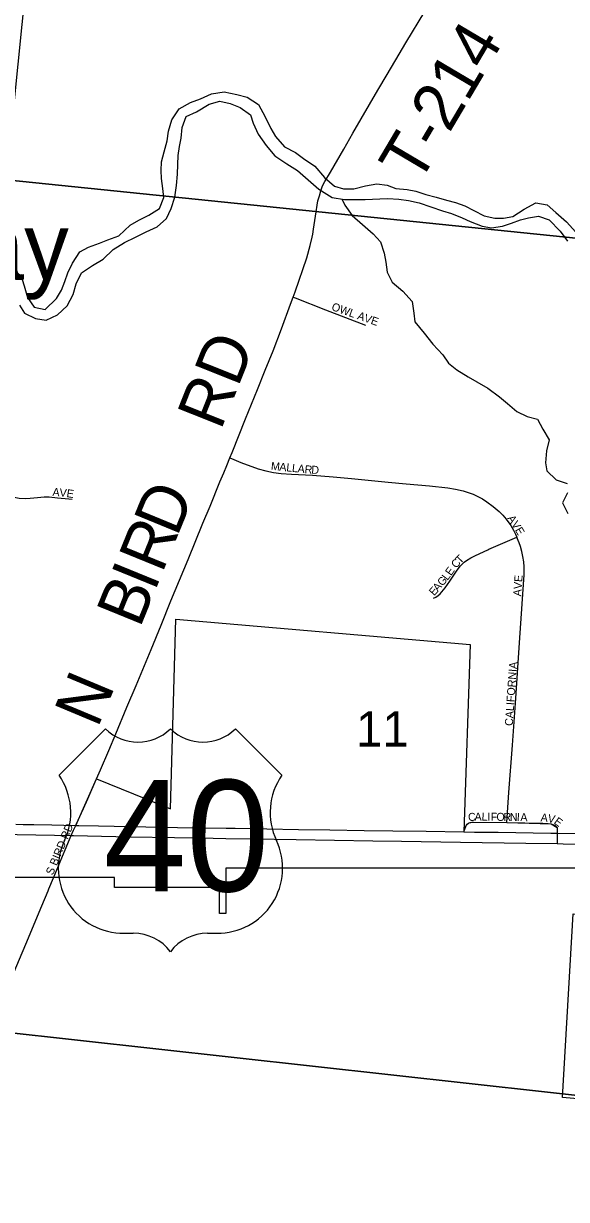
# Model space of a CAD drawing. Extents: x 1410790 to 1770854, y 566777 to 831614.
# Drawn here: x 1620852 to 1624243, y 700569 to 707914 of the extents above; entities that cross this region are included whole.
import ezdxf

# ---------------------------------------------------------------- set-up
doc = ezdxf.new("R2010")
doc.units = 0
for name, color, linetype in [('GM_X_City_Street', 7, 'Continuous'), ('GM_X_City_Street_Text', 7, 'Continuous'), ('GM_X_Corporation', 7, 'Continuous'), ('GM_X_Major_River', 7, 'Continuous'), ('GM_X_Minor_River', 7, 'Continuous'), ('GM_X_Section', 7, 'Continuous'), ('GM_X_Section_Text', 7, 'Continuous'), ('GM_X_Township_Road', 7, 'Continuous'), ('GM_X_Township_Road_Text', 7, 'Continuous'), ('GM_X_Township_Subdivision', 7, 'Continuous'), ('GM_X_Township_Subdivision_Text', 7, 'Continuous'), ('GM_X_Unincorporated_Text', 7, 'Continuous'), ('GM_X_US_Location', 7, 'Continuous'), ('GM_X_US_Route', 7, 'Continuous'), ('GM_X_US_Shield', 7, 'Continuous')]:
    doc.layers.add(name, color=color, linetype=linetype)

msp = doc.modelspace()

# ---------------------------------------------------------------- linework, layer by layer
at = {"layer": 'GM_X_City_Street'}
for points in [[(1623871.2, 702923.1), (1623879.8, 703049.4)], [(1623602.3, 702865.7), (1623607.5, 702881.4), (1623611.6, 702893.7), (1623617.5, 702905.5), (1623622.8, 702912.5), (1623630.4, 702918.4), (1623636.3, 702920.6), (1623642.3, 702922.9), (1623651.5, 702925.4), (1623657.3, 702925.7), (1623663.2, 702926), (1623871.2, 702923.1)], [(1623871.2, 702923.1), (1624096.3, 702919.1), (1624129.7, 702916.9), (1624148.7, 702914.2), (1624159.1, 702911.3), (1624170.6, 702906.1), (1624176.9, 702901.6), (1624182.7, 702895.6), (1624184.4, 702891.7), (1624186.2, 702887.9), (1624186.1, 702856.3)], [(1624186.1, 702856.3), (1624186, 702803.4), (1624186, 702791.5)], [(1621039.4, 702578.9), (1621112.2, 702753.2), (1621150.3, 702841.5)]]:
    msp.add_lwpolyline(points, dxfattribs=at)
at = {"layer": 'GM_X_Corporation'}
for points in [[(1620804.6, 702913.2), (1621029.2, 702908), (1621178.1, 702904.6), (1621308.5, 703197.1), (1621769.7, 703009.9), (1621803.5, 704193.9), (1623641.8, 704035.3), (1623602.3, 702865.6), (1623617.5, 702905.5), (1623636.3, 702920.7), (1623657.4, 702925.7), (1623871.2, 702923.1), (1624148.6, 702914.3), (1624184.4, 702891.7), (1624186.1, 702856.4), (1624602.2, 702849.8)], [(1624811.7, 699996.2), (1624928, 701143.3), (1624219.2, 701206.7), (1624285.7, 702354), (1624630.1, 702345.6), (1624641.9, 702638.3), (1622116.2, 702638.3), (1622116.2, 702356), (1622076.2, 702356), (1622076.2, 702517), (1621891.2, 702517), (1621419.2, 702517), (1621419.2, 702581), (1621018.2, 702581), (1620283.2, 702581)]]:
    msp.add_lwpolyline(points, dxfattribs=at)
at = {"layer": 'GM_X_Major_River'}
for points in [[(1620833, 706347.5), (1620855.7, 706274.9), (1620876.4, 706202.3), (1620919.3, 706141.3), (1620987.1, 706128.1), (1621058.4, 706197.1), (1621089.3, 706248.7), (1621110.3, 706302.5), (1621129.3, 706356.4), (1621158.4, 706418.1), (1621203.7, 706487.5), (1621258.3, 706516.6), (1621326.7, 706541.5), (1621379.2, 706562.7), (1621447.7, 706587.6), (1621518.9, 706654.5), (1621571.5, 706685.7), (1621634.1, 706716.7), (1621700.9, 706757.7), (1621728.2, 706827.5), (1621721.2, 706883.8), (1621714.3, 706946.1), (1621711.2, 706996.3), (1621714.2, 707050.4), (1621731.3, 707112.3), (1621748.6, 707180.3), (1621757.7, 707242.3), (1621779, 707312.2), (1621824.3, 707381.6), (1621895, 707420.5), (1621957.5, 707443.5), (1622026.1, 707474.4), (1622104.3, 707487.1)], [(1622104.3, 707487.1), (1622184.1, 707471.6), (1622249.8, 707454.4), (1622319, 707407.1), (1622361.7, 707332.1), (1622396.3, 707259.2), (1622425.4, 707208.5), (1622482.3, 707143.3), (1622549.7, 707108), (1622601, 707071), (1622672.2, 707023.6), (1622730.9, 706952.4), (1622794, 706897.1), (1622849.7, 706882.1), (1622915.7, 706880.9), (1622988.1, 706899.7), (1623058.4, 706912.5), (1623122.3, 706903.4), (1623177.9, 706884.3), (1623247.9, 706877.1), (1623301.7, 706866.1), (1623365.4, 706846.9), (1623429.1, 706829.8), (1623494.8, 706810.6), (1623550.5, 706795.5), (1623608.2, 706774.5), (1623663.7, 706745.4), (1623729.1, 706712.2), (1623794.9, 706699), (1623850.9, 706698), (1623907.2, 706709), (1623980, 706753.9), (1624052.8, 706794.8), (1624122.6, 706781.5), (1624177.8, 706734.4), (1624242.7, 706675.1), (1624301.6, 706609.8)], [(1621842.2, 707264.9), (1621867.4, 707332.7), (1621932, 707361.7), (1622010.9, 707410.5), (1622077.3, 707429.4), (1622143, 707414.2), (1622204.6, 707389), (1622269.8, 707343.7), (1622286.9, 707291.2), (1622317.6, 707222.5), (1622368.4, 707151.4), (1622421.3, 707088.2), (1622496.4, 707036.7), (1622563.6, 706995.4), (1622630.6, 706938.1), (1622695.6, 706878.7), (1622780.7, 706827.1), (1622856.5, 706815.7), (1622912.5, 706814.7), (1622986.6, 706815.5), (1623076.7, 706819.9), (1623126.8, 706821), (1623196.8, 706817.8), (1623256.6, 706808.7), (1623322.4, 706793.5), (1623396, 706768.2), (1623469.6, 706744.8), (1623525.3, 706727.8), (1623590.8, 706700.5), (1623642.4, 706677.6), (1623715.9, 706648.2), (1623775.8, 706637.1), (1623844, 706647.9), (1623900.4, 706667), (1623956.8, 706688.1), (1624007, 706699.3), (1624069.3, 706710.2), (1624134.9, 706687), (1624203.7, 706617.6), (1624250.5, 706554.5)], [(1620827.5, 706155), (1620858.6, 706104.3), (1620926, 706071), (1620993.9, 706061.8), (1621064.5, 706094.7), (1621123.5, 706149.8), (1621160.9, 706221.4), (1621180.1, 706287.3), (1621213.3, 706356.9), (1621282.2, 706401.8), (1621349, 706442.8), (1621412.1, 706501.9), (1621482.9, 706546.8), (1621551.6, 706579.7), (1621618.2, 706612.7), (1621686.8, 706643.6), (1621745.8, 706696.7), (1621774.9, 706758.4), (1621796.2, 706830.3), (1621807.6, 706902.3), (1621812.8, 706972.5), (1621815.9, 707032.6), (1621817, 707088.8), (1621826, 707144.8), (1621837, 707198.8), (1621842.2, 707264.9)]]:
    msp.add_lwpolyline(points, dxfattribs=at)
at = {"layer": 'GM_X_Minor_River'}
for points in [[(1622839.9, 706818.2), (1622859.7, 706778.9), (1622905, 706714.3), (1622968.5, 706657.7), (1623035.9, 706601), (1623081.4, 706550.5), (1623104.7, 706480.2), (1623114.2, 706424), (1623123.7, 706361.7), (1623155.1, 706299.3), (1623220.5, 706242.7), (1623279.9, 706178), (1623289.2, 706103.8), (1623296.7, 706051.6), (1623354, 705979), (1623409.3, 705910.4), (1623470.7, 705843.7), (1623506.2, 705793.3), (1623557.8, 705750.8), (1623629.3, 705708.1), (1623683, 705675.6), (1623752.6, 705636.9), (1623824, 705582.2), (1623875.6, 705539.7), (1623933.1, 705491.2), (1623996.8, 705458.6), (1624062.6, 705442), (1624096, 705379.6), (1624135.3, 705313.1), (1624118.7, 705245.1), (1624112.1, 705171), (1624121.6, 705120.8), (1624179.1, 705064.2), (1624246.8, 705041.6)], [(1624250.3, 704983.5), (1624217.7, 704919.6), (1624251.1, 704853.2)]]:
    msp.add_lwpolyline(points, dxfattribs=at)
at = {"layer": 'GM_X_Section'}
for points in [[(1621287.6, 712307.5), (1626541.7, 711792.7), (1626009.2, 706398.7), (1620745.4, 706937.6)], [(1620745.4, 706937.6), (1626009.2, 706398.7), (1625593.5, 701077.1), (1620208.5, 701671.7)], [(1620208.5, 701671.7), (1625593.5, 701077.1), (1625091.4, 695724.7), (1619668.6, 696337.8)]]:
    msp.add_lwpolyline(points, close=True, dxfattribs=at)
at = {"layer": 'GM_X_Township_Road'}
for points in [[(1622536.4, 706205.5), (1622548.7, 706238.6), (1622620.6, 706449.9), (1622642.3, 706526.6), (1622655, 706580.2), (1622658.8, 706598.1), (1622663.9, 706629.4), (1622676, 706710.6), (1622691.2, 706807), (1622699.6, 706838.5), (1622708.6, 706869.1), (1622719.9, 706899.7), (1622733.6, 706927), (1622768.9, 706985.3), (1622851.7, 707128.3), (1622908.1, 707228.1), (1623064.1, 707497.1), (1623122.9, 707595.8), (1623198.1, 707722.5), (1623240, 707792.4), (1623358.2, 707988.5)], [(1622140.5, 705200.5), (1622154.4, 705234.6), (1622239.1, 705445.4), (1622313.4, 705627.5), (1622360.9, 705748.4), (1622411.3, 705870.5), (1622462.6, 706007.6), (1622520, 706161.5), (1622536.4, 706205.5)], [(1622102.2, 705107.7), (1622121.5, 705154.1), (1622140.5, 705200.5)], [(1621225.8, 703010.6), (1621252.9, 703070.8), (1621306.1, 703191.7), (1621308.5, 703197.1), (1621332.9, 703251.9), (1621384.4, 703372.5), (1621428.9, 703477.8), (1621497.1, 703642.9), (1621554.5, 703778.4), (1621649.1, 704004.3), (1621711.2, 704155.3), (1621772.3, 704308.7), (1621880.1, 704565.6), (1621972.8, 704792.8), (1622017, 704898.7), (1622078.6, 705050.6), (1622102.2, 705107.7)], [(1621178.1, 702904.6), (1621180.8, 702910.6), (1621225.8, 703010.6)], [(1621150.3, 702841.5), (1621164.9, 702875.4), (1621178.1, 702904.6)], [(1620770.2, 701936.9), (1620865.9, 702162.6), (1620965.9, 702402.7), (1621005.5, 702497.7), (1621010, 702508.6), (1621039.4, 702578.9)]]:
    msp.add_lwpolyline(points, dxfattribs=at)
at = {"layer": 'GM_X_Township_Subdivision'}
for points in [[(1622536.4, 706205.5), (1622548.7, 706200.7), (1622738.8, 706126.1), (1622988.5, 706030.7)], [(1622140.5, 705200.5), (1622164.7, 705190.7), (1622210.1, 705172.4), (1622317.5, 705133.2), (1622364.4, 705119.4), (1622412.3, 705109.9), (1622460.9, 705104.1), (1622526.1, 705099.7), (1622656.5, 705092.5), (1622786.9, 705083), (1622900.9, 705072.9), (1623128.7, 705050), (1623242.6, 705039.1), (1623388.7, 705025.8), (1623502.3, 705013.6), (1623550.6, 705006.1), (1623598.3, 704995.3), (1623629.4, 704985.6), (1623659.8, 704973.9), (1623689.5, 704960.3), (1623718.2, 704944.7), (1623745.7, 704927.2), (1623784.9, 704897.7), (1623821.9, 704865.4), (1623844.8, 704842.2), (1623866.1, 704817.4), (1623895, 704777.7), (1623912.2, 704749.9), (1623924.3, 704725.1), (1623933.1, 704705.7)], [(1620588.8, 705064.6), (1620592.3, 705060.8), (1620616.7, 705038.9), (1620643.3, 705019.9), (1620671.3, 705002.9), (1620700.4, 704988.1), (1620730.6, 704975.3), (1620761.5, 704964.5), (1620793.2, 704956.3), (1620825.3, 704950.3), (1620862.3, 704947.9), (1620894, 704949.7), (1620938.3, 704953.9), (1620980.3, 704956.9), (1621011.4, 704956.9), (1621064.1, 704952.2), (1621135.6, 704944.7), (1621155.7, 704942.5)], [(1623759.2, 704630.4), (1623933.1, 704705.7)], [(1623879.8, 703049.4), (1623883.9, 703110.7), (1623906.4, 703405.7), (1623925.4, 703667.9), (1623952, 704077.5), (1623979.4, 704470.1), (1623978.9, 704519.4), (1623976.3, 704552.2), (1623971.6, 704584.7), (1623964.8, 704616.8), (1623955.7, 704648.4), (1623947.6, 704670.8), (1623942.5, 704684.1), (1623933.1, 704705.7)], [(1623413.5, 704323.7), (1623428.2, 704331.3), (1623442, 704340.6), (1623454.5, 704351.4), (1623465.7, 704363.6), (1623486, 704389.7), (1623514.2, 704430.8), (1623560.8, 704499.6), (1623581.3, 704525.8), (1623592.7, 704537.8), (1623605, 704548.9), (1623618.1, 704559), (1623646.2, 704576.7), (1623675.7, 704592.1), (1623751.1, 704626.9), (1623759.2, 704630.4)]]:
    msp.add_lwpolyline(points, dxfattribs=at)
at = {"layer": 'GM_X_US_Route'}
for points in [[(1618393.5, 702889), (1618413.6, 702889), (1618636, 702888.5), (1618864, 702885.4), (1619045.4, 702882.4), (1619294.9, 702876.4), (1619327.4, 702875.5), (1619707.8, 702868), (1619924.3, 702864.8), (1620111.3, 702860.6), (1620222.4, 702858), (1620692.7, 702850.4), (1621045.6, 702843.5), (1621150.3, 702841.5)], [(1620850, 702911), (1621029.2, 702907.9), (1621178.1, 702904.6), (1621198.1, 702904.4), (1621320.3, 702902.9), (1621418.5, 702901.5), (1621812.8, 702892.6), (1621977.2, 702890.4), (1622117.8, 702888.7), (1622174.3, 702888.1), (1622568.5, 702880.5), (1622765.8, 702877.9), (1622978.8, 702874.1), (1623159.6, 702872), (1623367.5, 702868.9), (1623602.3, 702865.7), (1623669.4, 702864.1), (1623816.8, 702862.2), (1624144.9, 702857.1), (1624186.1, 702856.3), (1624602.2, 702849.8)], [(1621150.3, 702841.5), (1621163.5, 702841.3), (1621339.1, 702838.2), (1621517.5, 702834.4), (1621794.9, 702829), (1622035.6, 702825.3), (1622115.7, 702823.8), (1622283.5, 702822.2), (1622555.7, 702816.8), (1623034.4, 702809.2), (1623212, 702806.9), (1623582.2, 702800.6), (1623990.3, 702793.9), (1624186, 702791.5), (1624222, 702790.9), (1624517.8, 702786.3)]]:
    msp.add_lwpolyline(points, dxfattribs=at)
at = {"layer": 'GM_X_US_Shield'}
for p, q in [((1621363.6, 703508.2), (1621073.6, 703218.2)), ((1622465.8, 703218.2), (1622175.7, 703508.2)), ((1621479.6, 702232), (1621537.6, 702232)), ((1622001.7, 702232), (1622059.7, 702232))]:
    msp.add_line(p, q, dxfattribs=at)
for centre, radius, start, end in [((1621566.7, 703715.4), 290, 225.573, 314.427), ((1621972.7, 703715.4), 290, 225.573, 314.427), ((1620741, 702985.3), 406.1, 334.54712, 35.00093), ((1622798.4, 702985.3), 406.1, 144.99907, 205.45288), ((1621475.1, 702638.1), 406.1, 154.83192, 270.63826), ((1622064.2, 702638.1), 406.1, 269.36174, 25.16808), ((1621537.6, 701942), 290, 36.8699, 90), ((1622001.7, 701942), 290, 90, 143.1301)]:
    msp.add_arc(centre, radius, start, end, dxfattribs=at)

# ---------------------------------------------------------------- texts
at = {"layer": 'GM_X_City_Street_Text'}
for s, rotation, p in [('C', 6.29057, (1623631.2, 702930.7)), ('A', 0.04372, (1623669.1, 702935)), ('L', 359.30331, (1623713, 702935)), ('I', 359.27892, (1623748.2, 702934.6)), ('F', 359.30441, (1623770.2, 702934.3)), ('O', 359.28958, (1623805.4, 702933.9)), ('R', 359.29934, (1623849.4, 702933.4)), ('N', 359.30028, (1623889, 702932.9)), ('I', 359.29212, (1623933, 702932.3)), ('A', 359.29455, (1623955, 702932.1)), ('A', 354.61561, (1624080.5, 702931.3)), ('V', 347.83504, (1624122.7, 702927.4)), ('E', 323.41423, (1624160.7, 702920.5)), ('S BIRD RD', 67.57602, (1621035.1, 702591.3))]:
    msp.add_text(s, height=50, rotation=rotation, dxfattribs=at).set_placement(p)
at = {"layer": 'GM_X_Section_Text'}
msp.add_text('11', height=221, rotation=0.00001, dxfattribs=at).set_placement((1622929.1, 703397.5))
at = {"layer": 'GM_X_Township_Road_Text'}
for s, rotation, p in [('T-214', 59.41135, (1623318.5, 706899.6)), ('RD', 68.28839, (1622083.3, 705367.2)), ('D', 67.64998, (1621810.3, 704702.3)), ('R', 67.82226, (1621717.3, 704474.3)), ('I', 67.82026, (1621670.8, 704360.2)), ('B', 67.82388, (1621577.8, 704132.1)), ('N', 67.30102, (1621314, 703507.7))]:
    msp.add_text(s, height=300, rotation=rotation, dxfattribs=at).set_placement(p)
at = {"layer": 'GM_X_Township_Subdivision_Text'}
for s, rotation, p in [('OWL AVE', 340.71044, (1622771.6, 706125.2)), ('M', 354.30753, (1622395.4, 705126.9)), ('A', 354.31519, (1622448, 705121.7)), ('L', 354.30843, (1622491.7, 705117.3)), ('L', 354.30843, (1622526.8, 705113.8)), ('A', 354.30898, (1622561.8, 705110.3)), ('R', 354.54144, (1622605.8, 705105.9)), ('D', 358.37144, (1622648.9, 705102)), ('A', 354.9441, (1621031.2, 704964.1)), ('V', 354.96973, (1621075.1, 704960.2)), ('E', 351.52598, (1621118.1, 704956.5)), ('A', 303.21722, (1623871.8, 704823.7)), ('V', 303.2304, (1623896, 704786.8)), ('E', 300.07357, (1623919.7, 704750.7)), ('C', 47.02702, (1623553.4, 704507.7)), ('T', 45.2318, (1623580.1, 704536.4)), ('L', 52.68291, (1623499.7, 704432)), ('E', 54.35025, (1623522, 704461.3)), ('AVE', 86.05688, (1623960.3, 704335)), ('E', 49.06083, (1623417, 704336.1)), ('A', 49.05258, (1623440.1, 704362.7)), ('G', 49.3891, (1623469.1, 704396.2)), ('CALIFORNIA', 85.914, (1623907.5, 703525.4))]:
    msp.add_text(s, height=50, rotation=rotation, dxfattribs=at).set_placement(p)
at = {"layer": 'GM_X_Unincorporated_Text'}
msp.add_text('Holiday', height=417, rotation=0.00001, dxfattribs=at).set_placement((1619274.9, 706314.1))
at = {"layer": 'GM_X_US_Location'}
for s in ['0', '/']:
    msp.add_text(s, height=1, dxfattribs=at).set_placement((1621769.4, 702835.6))
msp.add_text('40', height=1, rotation=0.00001, dxfattribs=at).set_placement((1621562.9, 702628.6))
at = {"layer": 'GM_X_US_Shield'}
msp.add_text('40', height=696.1, dxfattribs=at).set_placement((1621351.5, 702493.1))

doc.saveas('drawing.dxf')
